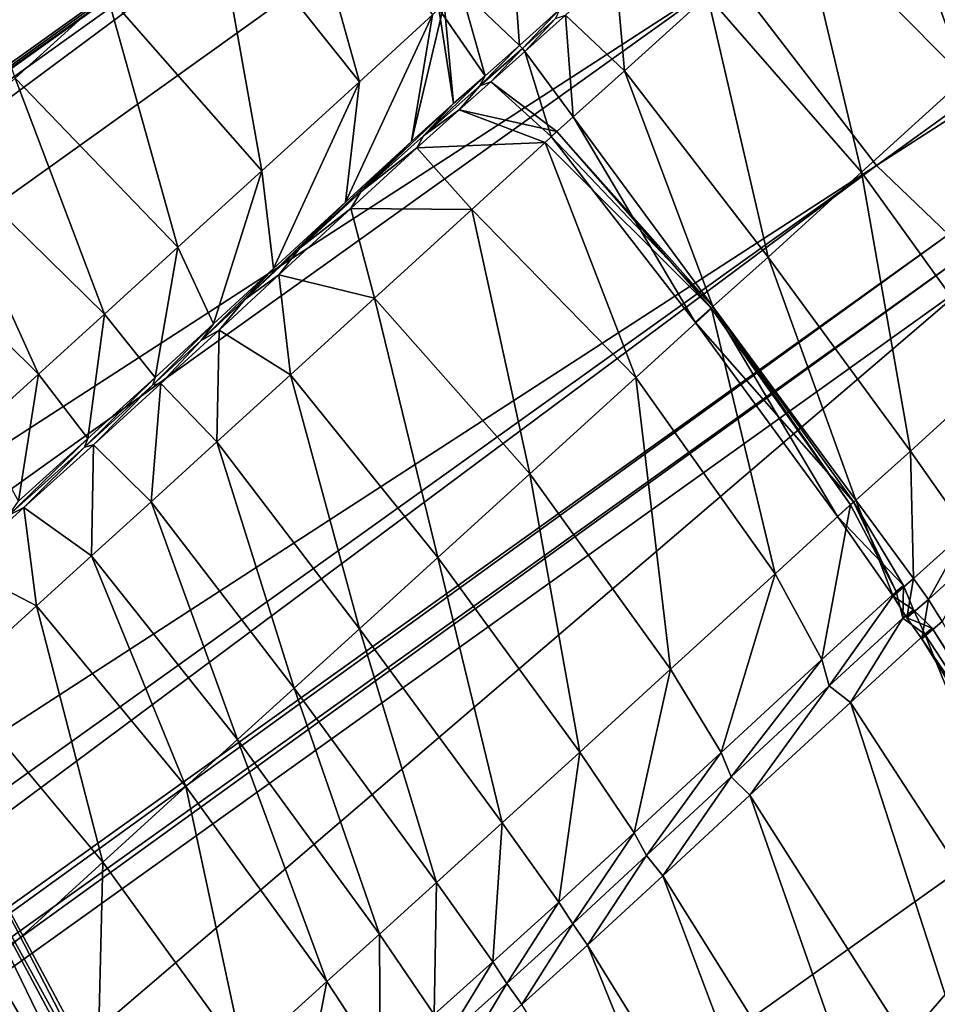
# Model space of a CAD drawing. Header units: millimetres. Extents: x 2387 to 13955, y -4964 to 364.
# Tile 833 of 1056: x 3740 to 3747, y 213 to 220. Entities that reach past the tile are written whole.
import ezdxf

# ---------------------------------------------------------------- set-up
doc = ezdxf.new("R2010")
doc.units = ezdxf.units.MM
doc.header["$MEASUREMENT"] = 0
doc.layers.add('Predefinito', color=7, linetype='Continuous', true_color=0x000000)

# ---------------------------------------------------------------- blocks, each defined once
blk = doc.blocks.new('Blocco 09')
at = {"layer": 'Predefinito'}
for points in [[(328.1916, -41.88, 715.7544), (325.374, -39.8877, 715.7764), (294.8088, -61.8844, 600.1089)], [(333.1882, -47.3724, 715.7838), (334.2477, -48.751, 715.7764), (344.7971, -41.135, 756.7747)], [(345.3139, -41.634, 756.7369), (344.7971, -41.135, 756.7747), (334.2477, -48.751, 715.7764)], [(334.2477, -48.751, 715.7764), (334.7687, -49.2472, 715.7541), (345.3139, -41.634, 756.7369)], [(294.8088, -61.8844, 600.1089), (297.6268, -63.7416, 600.0861), (328.1916, -41.88, 715.7544)], [(328.3905, -41.9322, 715.7397), (328.1916, -41.88, 715.7544), (297.6268, -63.7416, 600.0861)], [(297.6268, -63.7416, 600.0861), (297.8259, -63.7935, 600.0709), (328.3905, -41.9322, 715.7397)], [(328.3905, -41.9322, 715.7397), (297.8259, -63.7935, 600.0709), (297.9077, -63.9823, 600.0861)], [(297.9077, -63.9823, 600.0861), (328.4724, -42.1207, 715.7544), (328.3905, -41.9322, 715.7397)], [(328.4724, -42.1207, 715.7544), (297.9077, -63.9823, 600.0861), (298.3356, -64.561, 600.1089)], [(298.3356, -64.561, 600.1089), (328.9006, -42.6989, 715.7764), (328.4724, -42.1207, 715.7544)], [(328.9006, -42.6989, 715.7764), (298.3356, -64.561, 600.1089), (299.5729, -65.7824, 600.1166)], [(299.5729, -65.7824, 600.1166), (330.1381, -43.9202, 715.7838), (328.9006, -42.6989, 715.7764)], [(330.1381, -43.9202, 715.7838), (299.5729, -65.7824, 600.1166), (301.0436, -66.7382, 600.0603)], [(301.0436, -66.7382, 600.0603), (331.6078, -44.8769, 715.7297), (330.1381, -43.9202, 715.7838)], [(302.2114, -66.5645, 599.8915), (332.7723, -44.7062, 715.5676), (333.2189, -44.2718, 715.4596)], [(333.2189, -44.2718, 715.4596), (302.6602, -66.1281, 599.7789), (302.2114, -66.5645, 599.8915)], [(302.6602, -66.1281, 599.7789), (333.2189, -44.2718, 715.4596), (332.7327, -44.6614, 715.5676)], [(332.7723, -44.7062, 715.5676), (302.2114, -66.5645, 599.8915), (301.8557, -67.6572, 600.0603)], [(301.8557, -67.6572, 600.0603), (332.4198, -45.796, 715.7297), (332.7723, -44.7062, 715.5676)], [(302.1718, -66.5197, 599.8915), (332.7327, -44.6614, 715.5676), (331.6078, -44.8769, 715.7297)], [(332.7327, -44.6614, 715.5676), (302.1718, -66.5197, 599.8915), (302.6602, -66.1281, 599.7789)], [(331.6078, -44.8769, 715.7297), (301.0436, -66.7382, 600.0603), (302.1718, -66.5197, 599.8915)], [(333.1882, -47.3724, 715.7838), (332.4198, -45.796, 715.7297), (301.8557, -67.6572, 600.0603)], [(327.4176, -46.3334, 13.9085), (328.6912, -47.5158, 13.8741), (328.0266, -48.1197, 13.4742)], [(330.5127, -48.1466, 14.8816), (329.4561, -46.8205, 14.7418), (330.0029, -46.3218, 15.6534)], [(330.0029, -46.3218, 15.6534), (331.0422, -47.6631, 15.6881), (330.5127, -48.1466, 14.8816)], [(334.888, -48.1196, 18.6888), (333.6914, -46.917, 18.8449), (334.2665, -46.3933, 21.8085)], [(334.2665, -46.3933, 21.8085), (335.4995, -47.5638, 21.7179), (334.888, -48.1196, 18.6888)], [(329.809, -48.7879, 14.1239), (328.6912, -47.5158, 13.8741), (329.4561, -46.8205, 14.7418)], [(329.4561, -46.8205, 14.7418), (330.5127, -48.1466, 14.8816), (329.809, -48.7879, 14.1239)], [(334.1407, -48.7988, 16.9448), (333.0262, -47.5239, 17.1786), (333.6914, -46.917, 18.8449)], [(333.6914, -46.917, 18.8449), (334.888, -48.1196, 18.6888), (334.1407, -48.7988, 16.9448)], [(331.6695, -47.8834, 16.8213), (331.2449, -47.4787, 16.3446), (331.6159, -47.1459, 16.4613)], [(331.6159, -47.1459, 16.4613), (331.9613, -47.6205, 17.2325), (331.6695, -47.8834, 16.8213)], [(332.429, -48.0671, 16.4613), (332.001, -47.6654, 17.2325), (332.3622, -47.3305, 17.8801)], [(332.3622, -47.3305, 17.8801), (333.0262, -47.5239, 17.1786), (332.429, -48.0671, 16.4613)], [(301.8557, -67.6572, 600.0603), (302.6229, -69.2347, 600.1166), (333.1882, -47.3724, 715.7838)], [(334.2477, -48.751, 715.7764), (333.1882, -47.3724, 715.7838), (302.6229, -69.2347, 600.1166)], [(331.422, -48.1018, 16.5157), (331.0863, -47.6187, 16.3966), (331.2449, -47.4787, 16.3446)], [(331.2449, -47.4787, 16.3446), (331.6695, -47.8834, 16.8213), (331.422, -48.1018, 16.5157)], [(329.2022, -49.341, 13.773), (328.0266, -48.1197, 13.4742), (328.6912, -47.5158, 13.8741)], [(328.6912, -47.5158, 13.8741), (329.809, -48.7879, 14.1239), (329.2022, -49.341, 13.773)], [(333.4647, -49.4115, 16.2042), (332.429, -48.0671, 16.4613), (333.0262, -47.5239, 17.1786)], [(333.0262, -47.5239, 17.1786), (334.1407, -48.7988, 16.9448), (333.4647, -49.4115, 16.2042)], [(331.126, -47.5837, 16.1855), (331.1938, -48.3032, 16.1848), (330.8891, -48.5776, 15.792)], [(330.8891, -48.5776, 15.792), (331.0422, -47.6631, 15.6881), (331.126, -47.5837, 16.1855)], [(331.1938, -48.3032, 16.1848), (331.126, -47.5837, 16.1855), (331.0863, -47.6187, 16.3966)], [(331.0863, -47.6187, 16.3966), (331.422, -48.1018, 16.5157), (331.1938, -48.3032, 16.1848)], [(331.69, -47.9053, 17.1391), (331.6695, -47.8834, 16.8213), (331.9613, -47.6205, 17.2325)], [(331.9613, -47.6205, 17.2325), (331.9291, -47.6889, 17.7466), (331.69, -47.9053, 17.1391)], [(330.4119, -49.015, 15.301), (330.5127, -48.1466, 14.8816), (331.0422, -47.6631, 15.6881)], [(331.0422, -47.6631, 15.6881), (330.8891, -48.5776, 15.792), (330.4119, -49.015, 15.301)], [(331.7091, -47.9283, 16.8213), (331.69, -47.9053, 17.1391), (331.9291, -47.6889, 17.7466)], [(331.9291, -47.6889, 17.7466), (332.001, -47.6654, 17.2325), (331.7091, -47.9283, 16.8213)], [(332.0579, -48.3999, 16.3446), (331.7091, -47.9283, 16.8213), (332.001, -47.6654, 17.2325)], [(332.001, -47.6654, 17.2325), (332.429, -48.0671, 16.4613), (332.0579, -48.3999, 16.3446)], [(331.6695, -47.8834, 16.8213), (331.69, -47.9053, 17.1391), (331.3831, -48.1761, 16.595)], [(331.3831, -48.1761, 16.595), (331.422, -48.1018, 16.5157), (331.6695, -47.8834, 16.8213)], [(331.4616, -48.1468, 16.5157), (331.3831, -48.1761, 16.595), (331.69, -47.9053, 17.1391)], [(331.69, -47.9053, 17.1391), (331.7091, -47.9283, 16.8213), (331.4616, -48.1468, 16.5157)], [(331.8993, -48.5399, 16.3966), (331.4616, -48.1468, 16.5157), (331.7091, -47.9283, 16.8213)], [(331.7091, -47.9283, 16.8213), (332.0579, -48.3999, 16.3446), (331.8993, -48.5399, 16.3966)], [(328.6714, -49.8243, 13.6917), (327.4594, -48.6348, 13.3797), (328.0266, -48.1197, 13.4742)], [(328.0266, -48.1197, 13.4742), (329.2022, -49.341, 13.773), (328.6714, -49.8243, 13.6917)], [(330.9764, -48.5351, 16.1842), (331.1938, -48.3032, 16.1848), (331.422, -48.1018, 16.5157)], [(331.422, -48.1018, 16.5157), (331.3831, -48.1761, 16.595), (330.9764, -48.5351, 16.1842)], [(333.0671, -49.7676, 16.1854), (332.0579, -48.3999, 16.3446), (332.429, -48.0671, 16.4613)], [(332.429, -48.0671, 16.4613), (333.4647, -49.4115, 16.2042), (333.0671, -49.7676, 16.1854)], [(335.1569, -50.2087, 16.9769), (334.1407, -48.7988, 16.9448), (334.888, -48.1196, 18.6888)], [(329.8922, -49.4939, 14.8732), (329.809, -48.7879, 14.1239), (330.5127, -48.1466, 14.8816)], [(330.5127, -48.1466, 14.8816), (330.4119, -49.015, 15.301), (329.8922, -49.4939, 14.8732)], [(331.2335, -48.3481, 16.1848), (330.9764, -48.5351, 16.1842), (331.3831, -48.1761, 16.595)], [(331.3831, -48.1761, 16.595), (331.4616, -48.1468, 16.5157), (331.2335, -48.3481, 16.1848)], [(331.939, -48.5048, 16.1855), (331.2335, -48.3481, 16.1848), (331.4616, -48.1468, 16.5157)], [(331.4616, -48.1468, 16.5157), (331.8993, -48.5399, 16.3966), (331.939, -48.5048, 16.1855)], [(331.1938, -48.3032, 16.1848), (330.9764, -48.5351, 16.1842), (330.5244, -48.9394, 15.8613)], [(330.5244, -48.9394, 15.8613), (330.8891, -48.5776, 15.792), (331.1938, -48.3032, 16.1848)], [(331.8552, -48.5843, 15.6881), (330.9287, -48.6225, 15.792), (331.2335, -48.3481, 16.1848)], [(330.9764, -48.5351, 16.1842), (331.2335, -48.3481, 16.1848), (330.9287, -48.6225, 15.792)], [(331.2335, -48.3481, 16.1848), (331.939, -48.5048, 16.1855), (331.8552, -48.5843, 15.6881)], [(332.9379, -49.8815, 16.3565), (331.8993, -48.5399, 16.3966), (332.0579, -48.3999, 16.3446)], [(332.0579, -48.3999, 16.3446), (333.0671, -49.7676, 16.1854), (332.9379, -49.8815, 16.3565)], [(330.9287, -48.6225, 15.792), (330.5244, -48.9394, 15.8613), (330.9764, -48.5351, 16.1842)], [(333.057, -49.782, 15.6534), (331.8552, -48.5843, 15.6881), (331.939, -48.5048, 16.1855)], [(333.0671, -49.7677, 16.1854), (331.939, -48.5048, 16.1855), (331.8993, -48.5399, 16.3966)], [(331.8993, -48.5399, 16.3966), (332.9379, -49.8815, 16.3565), (333.0671, -49.7677, 16.1854)], [(331.939, -48.5048, 16.1855), (333.0671, -49.7677, 16.1854), (333.057, -49.782, 15.6534)], [(330.082, -49.3461, 15.5807), (330.4119, -49.015, 15.301), (330.8891, -48.5776, 15.792)], [(330.8891, -48.5776, 15.792), (330.5244, -48.9394, 15.8613), (330.082, -49.3461, 15.5807)], [(330.5244, -48.9394, 15.8613), (330.9287, -48.6225, 15.792), (330.4515, -49.0599, 15.301)], [(331.3258, -49.0678, 14.8816), (330.4515, -49.0599, 15.301), (330.9287, -48.6225, 15.792)], [(330.9287, -48.6225, 15.792), (331.8552, -48.5843, 15.6881), (331.3258, -49.0678, 14.8816)], [(332.5101, -50.2808, 14.7418), (331.3258, -49.0678, 14.8816), (331.8552, -48.5843, 15.6881)], [(331.8552, -48.5843, 15.6881), (333.057, -49.782, 15.6534), (332.5101, -50.2808, 14.7418)], [(328.1957, -50.256, 13.7426), (326.9872, -49.0637, 13.4281), (327.4594, -48.6348, 13.3797)], [(327.4594, -48.6348, 13.3797), (328.6714, -49.8243, 13.6917), (328.1957, -50.256, 13.7426)], [(302.6229, -69.2347, 600.1166), (303.6826, -70.6132, 600.1088), (334.2477, -48.751, 715.7764)], [(334.2477, -48.751, 715.7764), (303.6826, -70.6132, 600.1088), (304.204, -71.109, 600.0856)], [(304.204, -71.109, 600.0856), (334.7687, -49.2472, 715.7541), (334.2477, -48.751, 715.7764)], [(329.4601, -49.893, 14.6698), (329.2022, -49.341, 13.773), (329.809, -48.7879, 14.1239)], [(329.809, -48.7879, 14.1239), (329.8922, -49.4939, 14.8732), (329.4601, -49.893, 14.6698)], [(334.4927, -50.8134, 16.2395), (333.4647, -49.4115, 16.2042), (334.1407, -48.7988, 16.9448)], [(334.1407, -48.7988, 16.9448), (335.1569, -50.2087, 16.9769), (334.4927, -50.8134, 16.2395)], [(330.4515, -49.0599, 15.301), (330.082, -49.3461, 15.5807), (330.5244, -48.9394, 15.8613)], [(330.4119, -49.015, 15.301), (330.082, -49.3461, 15.5807), (329.6851, -49.7167, 15.3727)], [(329.6851, -49.7167, 15.3727), (329.8922, -49.4939, 14.8732), (330.4119, -49.015, 15.301)], [(326.9872, -49.0637, 13.4281), (328.1957, -50.256, 13.7426), (327.7647, -50.6467, 13.7453)], [(330.622, -49.7092, 14.1238), (329.9318, -49.5389, 14.8732), (330.4515, -49.0599, 15.301)], [(330.082, -49.3461, 15.5807), (330.4515, -49.0599, 15.301), (329.9318, -49.5389, 14.8732)], [(330.4515, -49.0599, 15.301), (331.3258, -49.0678, 14.8816), (330.622, -49.7092, 14.1238)], [(331.7451, -50.9762, 13.8741), (330.622, -49.7092, 14.1238), (331.3258, -49.0678, 14.8816)], [(331.3258, -49.0678, 14.8816), (332.5101, -50.2808, 14.7418), (331.7451, -50.9762, 13.8741)], [(334.7687, -49.2472, 715.7541), (304.204, -71.109, 600.0856), (304.3812, -71.2133, 600.0701)], [(304.3812, -71.2133, 600.0701), (334.9456, -49.3517, 715.7394), (334.7687, -49.2472, 715.7541)], [(334.9456, -49.3517, 715.7394), (304.3812, -71.2133, 600.0701), (304.4082, -71.4172, 600.0856)], [(304.4082, -71.4172, 600.0856), (334.9729, -49.5555, 715.7541), (334.9456, -49.3517, 715.7394)], [(329.0388, -50.2796, 14.6285), (328.6714, -49.8243, 13.6917), (329.2022, -49.341, 13.773)], [(329.2022, -49.341, 13.773), (329.4601, -49.893, 14.6698), (329.0388, -50.2796, 14.6285)], [(329.9318, -49.5389, 14.8732), (329.6851, -49.7167, 15.3727), (330.082, -49.3461, 15.5807)], [(334.0989, -51.1669, 16.207), (333.0671, -49.7676, 16.1854), (333.4647, -49.4115, 16.2042)], [(333.4647, -49.4115, 16.2042), (334.4927, -50.8134, 16.2395), (334.0989, -51.1669, 16.207)], [(329.3695, -50.0129, 15.2677), (329.4601, -49.893, 14.6698), (329.8922, -49.4939, 14.8732)], [(329.8922, -49.4939, 14.8732), (329.6851, -49.7167, 15.3727), (329.3695, -50.0129, 15.2677)], [(329.6851, -49.7167, 15.3727), (329.9318, -49.5389, 14.8732), (329.4997, -49.938, 14.6698)], [(330.0153, -50.2625, 13.773), (329.4997, -49.938, 14.6698), (329.9318, -49.5389, 14.8732)], [(329.9318, -49.5389, 14.8732), (330.622, -49.7092, 14.1238), (330.0153, -50.2625, 13.773)], [(334.9729, -49.5555, 715.7541), (304.4082, -71.4172, 600.0856), (305.8532, -74.4609, 600.1088)], [(305.8532, -74.4609, 600.1088), (336.5888, -52.5991, 715.7764), (334.9729, -49.5555, 715.7541)], [(329.4997, -49.938, 14.6698), (329.3695, -50.0129, 15.2677), (329.6851, -49.7167, 15.3727)], [(331.0806, -51.5807, 13.4742), (330.0153, -50.2625, 13.773), (330.622, -49.7092, 14.1238)], [(330.622, -49.7092, 14.1238), (331.7451, -50.9762, 13.8741), (331.0806, -51.5807, 13.4742)], [(328.552, -50.721, 14.6866), (328.1957, -50.256, 13.7426), (328.6714, -49.8243, 13.6917)], [(328.6714, -49.8243, 13.6917), (329.0388, -50.2796, 14.6285), (328.552, -50.721, 14.6866)], [(333.5155, -51.6978, 14.7609), (332.5101, -50.2808, 14.7418), (333.057, -49.782, 15.6534)], [(333.9652, -51.2838, 16.3615), (332.9379, -49.8815, 16.3565), (333.0671, -49.7676, 16.1854)], [(334.0809, -51.179, 16.185), (333.0671, -49.7677, 16.1854), (332.9379, -49.8815, 16.3565)], [(334.0598, -51.2009, 15.658), (333.057, -49.782, 15.6534), (333.0671, -49.7677, 16.1854)], [(333.057, -49.782, 15.6534), (334.0598, -51.2009, 15.658), (333.5155, -51.6978, 14.7609)], [(333.0671, -49.7676, 16.1854), (334.0989, -51.1669, 16.207), (333.9652, -51.2838, 16.3615)], [(333.0671, -49.7677, 16.1854), (334.0809, -51.179, 16.185), (334.0598, -51.2009, 15.658)], [(329.4601, -49.893, 14.6698), (329.3695, -50.0129, 15.2677), (329.0214, -50.3349, 15.253)], [(329.0214, -50.3349, 15.253), (329.0388, -50.2796, 14.6285), (329.4601, -49.893, 14.6698)], [(332.9379, -49.8815, 16.3565), (333.9652, -51.2838, 16.3615), (334.0809, -51.179, 16.185)], [(329.4845, -50.7458, 13.6917), (329.0785, -50.3246, 14.6285), (329.4997, -49.938, 14.6698)], [(329.3695, -50.0129, 15.2677), (329.4997, -49.938, 14.6698), (329.0785, -50.3246, 14.6285)], [(329.4997, -49.938, 14.6698), (330.0153, -50.2625, 13.773), (329.4845, -50.7458, 13.6917)], [(329.0785, -50.3246, 14.6285), (329.0214, -50.3349, 15.253), (329.3695, -50.0129, 15.2677)], [(328.0503, -51.1741, 14.6753), (327.7647, -50.6467, 13.7453), (328.1957, -50.256, 13.7426)], [(328.1957, -50.256, 13.7426), (328.552, -50.721, 14.6866), (328.0503, -51.1741, 14.6753)], [(334.8977, -51.3876, 16.3456), (334.4927, -50.8134, 16.2395), (335.1569, -50.2087, 16.9769)], [(328.5271, -50.783, 15.3159), (328.552, -50.721, 14.6866), (329.0388, -50.2796, 14.6285)], [(329.0388, -50.2796, 14.6285), (329.0214, -50.3349, 15.253), (328.5271, -50.783, 15.3159)], [(329.0214, -50.3349, 15.253), (329.0785, -50.3246, 14.6285), (328.5917, -50.766, 14.6866)], [(329.0087, -51.1774, 13.7426), (328.5917, -50.766, 14.6866), (329.0785, -50.3246, 14.6285)], [(329.0785, -50.3246, 14.6285), (329.4845, -50.7458, 13.6917), (329.0087, -51.1774, 13.7426)], [(330.5136, -52.0961, 13.3797), (329.4845, -50.7458, 13.6917), (330.0153, -50.2625, 13.773)], [(330.0153, -50.2625, 13.773), (331.0806, -51.5807, 13.4742), (330.5136, -52.0961, 13.3797)], [(332.7598, -52.3869, 13.9085), (331.7451, -50.9762, 13.8741), (332.5101, -50.2808, 14.7418)], [(332.5101, -50.2808, 14.7418), (333.5155, -51.6978, 14.7609), (332.7598, -52.3869, 13.9085)], [(328.5917, -50.766, 14.6866), (328.5271, -50.783, 15.3159), (329.0214, -50.3349, 15.253)], [(328.552, -50.721, 14.6866), (328.5271, -50.783, 15.3159), (327.978, -51.2778, 15.2953)], [(327.978, -51.2778, 15.2953), (328.0503, -51.1741, 14.6753), (328.552, -50.721, 14.6866)], [(330.041, -52.5247, 13.4281), (329.0087, -51.1774, 13.7426), (329.4845, -50.7458, 13.6917)], [(329.4845, -50.7458, 13.6917), (330.5136, -52.0961, 13.3797), (330.041, -52.5247, 13.4281)], [(328.09, -51.219, 14.6753), (327.978, -51.2778, 15.2953), (328.5271, -50.783, 15.3159)], [(328.5776, -51.568, 13.7453), (328.09, -51.219, 14.6753), (328.5917, -50.766, 14.6866)], [(328.5271, -50.783, 15.3159), (328.5917, -50.766, 14.6866), (328.09, -51.219, 14.6753)], [(328.5917, -50.766, 14.6866), (329.0087, -51.1774, 13.7426), (328.5776, -51.568, 13.7453)], [(334.516, -51.733, 16.2725), (334.0989, -51.1669, 16.207), (334.4927, -50.8134, 16.2395)], [(334.4927, -50.8134, 16.2395), (334.8977, -51.3876, 16.3456), (334.516, -51.733, 16.2725)], [(332.1047, -52.9851, 13.5155), (331.0806, -51.5807, 13.4742), (331.7451, -50.9762, 13.8741)], [(331.7451, -50.9762, 13.8741), (332.7598, -52.3869, 13.9085), (332.1047, -52.9851, 13.5155)], [(329.6327, -52.8947, 13.4353), (328.5776, -51.568, 13.7453), (329.0087, -51.1774, 13.7426)], [(329.0087, -51.1774, 13.7426), (330.041, -52.5247, 13.4281), (329.6327, -52.8947, 13.4353)], [(334.3688, -51.8589, 16.3777), (333.9652, -51.2838, 16.3615), (334.0989, -51.1669, 16.207)], [(334.4439, -51.7815, 16.1845), (334.0809, -51.179, 16.185), (333.9652, -51.2838, 16.3615)], [(334.389, -51.826, 15.6718), (334.0598, -51.2009, 15.658), (334.0809, -51.179, 16.185)], [(334.0809, -51.179, 16.185), (334.4439, -51.7815, 16.1845), (334.389, -51.826, 15.6718)], [(334.0989, -51.1669, 16.207), (334.516, -51.733, 16.2725), (334.3688, -51.8589, 16.3777)], [(327.978, -51.2778, 15.2953), (328.09, -51.219, 14.6753), (327.6242, -51.6404, 14.4257)], [(328.1811, -51.9281, 13.5191), (327.6242, -51.6404, 14.4257), (328.09, -51.219, 14.6753)], [(328.09, -51.219, 14.6753), (328.5776, -51.568, 13.7453), (328.1811, -51.9281, 13.5191)], [(333.8526, -52.3178, 14.8183), (333.5155, -51.6978, 14.7609), (334.0598, -51.2009, 15.658)], [(334.0598, -51.2009, 15.658), (334.389, -51.826, 15.6718), (333.8526, -52.3178, 14.8183)], [(333.9652, -51.2838, 16.3615), (334.3688, -51.8589, 16.3777), (334.4439, -51.7815, 16.1845)], [(334.6227, -51.8847, 16.3162), (334.516, -51.733, 16.2725), (334.8977, -51.3876, 16.3456)], [(334.8977, -51.3876, 16.3456), (334.9962, -51.5449, 16.4163), (334.6227, -51.8847, 16.3162)], [(329.2584, -53.2347, 13.2168), (328.1811, -51.9281, 13.5191), (328.5776, -51.568, 13.7453)], [(328.5776, -51.568, 13.7453), (329.6327, -52.8947, 13.4353), (329.2584, -53.2347, 13.2168)], [(331.5437, -53.4966, 13.4229), (330.5136, -52.0961, 13.3797), (331.0806, -51.5807, 13.4742)], [(331.0806, -51.5807, 13.4742), (332.1047, -52.9851, 13.5155), (331.5437, -53.4966, 13.4229)], [(334.7234, -52.0412, 16.2724), (334.6227, -51.8847, 16.3162), (334.9962, -51.5449, 16.4163)], [(327.6242, -51.6404, 14.4257), (328.1811, -51.9281, 13.5191), (327.5749, -52.4795, 13.1774)], [(333.125, -52.9881, 14.0114), (332.7598, -52.3869, 13.9085), (333.5155, -51.6978, 14.7609)], [(333.5155, -51.6978, 14.7609), (333.8526, -52.3178, 14.8183), (333.125, -52.9881, 14.0114)], [(334.4665, -52.0167, 16.3885), (334.3688, -51.8589, 16.3777), (334.516, -51.733, 16.2725)], [(334.516, -51.733, 16.2725), (334.6227, -51.8847, 16.3162), (334.4665, -52.0167, 16.3885)], [(334.5144, -51.9576, 16.1842), (334.4439, -51.7815, 16.1845), (334.3688, -51.8589, 16.3777)], [(334.4373, -52.0173, 15.6811), (334.389, -51.826, 15.6718), (334.4439, -51.7815, 16.1845)], [(334.4439, -51.7815, 16.1845), (334.5144, -51.9576, 16.1842), (334.4373, -52.0173, 15.6811)], [(333.9061, -52.5057, 14.8565), (333.8526, -52.3178, 14.8183), (334.389, -51.826, 15.6718)], [(334.389, -51.826, 15.6718), (334.4373, -52.0173, 15.6811), (333.9061, -52.5057, 14.8565)], [(334.3688, -51.8589, 16.3777), (334.4665, -52.0167, 16.3885), (334.5144, -51.9576, 16.1842)], [(334.5761, -52.1671, 16.3775), (334.4665, -52.0167, 16.3885), (334.6227, -51.8847, 16.3162)], [(334.6227, -51.8847, 16.3162), (334.7234, -52.0412, 16.2724), (334.5761, -52.1671, 16.3775)], [(328.6604, -53.7788, 12.8791), (327.5749, -52.4795, 13.1774), (328.1811, -51.9281, 13.5191)], [(328.1811, -51.9281, 13.5191), (329.2584, -53.2347, 13.2168), (328.6604, -53.7788, 12.8791)], [(334.5966, -52.1344, 15.6718), (334.4373, -52.0173, 15.6811), (334.5144, -51.9576, 16.1842)], [(334.6512, -52.0897, 16.1844), (334.5144, -51.9576, 16.1842), (334.4665, -52.0167, 16.3885)], [(334.5144, -51.9576, 16.1842), (334.6512, -52.0897, 16.1844), (334.5966, -52.1344, 15.6718)], [(334.0604, -52.6266, 14.8183), (333.9061, -52.5057, 14.8565), (334.4373, -52.0173, 15.6811)], [(334.4373, -52.0173, 15.6811), (334.5966, -52.1344, 15.6718), (334.0604, -52.6266, 14.8183)], [(334.4665, -52.0167, 16.3885), (334.5761, -52.1671, 16.3775), (334.6512, -52.0897, 16.1844)], [(331.0701, -53.9258, 13.4716), (330.041, -52.5247, 13.4281), (330.5136, -52.0961, 13.3797)], [(330.5136, -52.0961, 13.3797), (331.5437, -53.4966, 13.4229), (331.0701, -53.9258, 13.4716)], [(336.4457, -55.1917, 16.3593), (334.5761, -52.1671, 16.3775), (334.7234, -52.0412, 16.2724)], [(336.5662, -55.0932, 16.1836), (334.6512, -52.0897, 16.1844), (334.5761, -52.1671, 16.3775)], [(336.5518, -55.1245, 15.6576), (334.5966, -52.1344, 15.6718), (334.6512, -52.0897, 16.1844)], [(334.6512, -52.0897, 16.1844), (336.5662, -55.0932, 16.1836), (336.5518, -55.1245, 15.6576)], [(336.0093, -55.6242, 14.7609), (334.0604, -52.6266, 14.8183), (334.5966, -52.1344, 15.6718)], [(334.5761, -52.1671, 16.3775), (336.4457, -55.1917, 16.3593), (336.5662, -55.0932, 16.1836)], [(334.5966, -52.1344, 15.6718), (336.5518, -55.1245, 15.6576), (336.0093, -55.6242, 14.7609)], [(333.1973, -53.1636, 14.0801), (333.125, -52.9881, 14.0114), (333.8526, -52.3178, 14.8183)], [(333.8526, -52.3178, 14.8183), (333.9061, -52.5057, 14.8565), (333.1973, -53.1636, 14.0801)], [(332.4968, -53.5683, 13.639), (332.1047, -52.9851, 13.5155), (332.7598, -52.3869, 13.9085)], [(332.7598, -52.3869, 13.9085), (333.125, -52.9881, 14.0114), (332.4968, -53.5683, 13.639)], [(327.5749, -52.4795, 13.1774), (328.6604, -53.7788, 12.8791), (327.5806, -54.761, 12.5285)], [(330.6572, -54.2986, 13.4779), (329.6327, -52.8947, 13.4353), (330.041, -52.5247, 13.4281)], [(330.041, -52.5247, 13.4281), (331.0701, -53.9258, 13.4716), (330.6572, -54.2986, 13.4779)], [(333.3332, -53.2973, 14.0115), (333.1973, -53.1636, 14.0801), (333.9061, -52.5057, 14.8565)], [(333.9061, -52.5057, 14.8565), (334.0604, -52.6266, 14.8183), (333.3332, -53.2973, 14.0115)], [(336.5888, -52.5991, 715.7764), (305.8532, -74.4609, 600.1088), (310.2842, -83.0847, 600.1166)], [(310.2842, -83.0847, 600.1166), (341.5311, -61.2234, 715.7838), (336.5888, -52.5991, 715.7764)], [(335.2539, -56.3121, 13.9087), (333.3332, -53.2973, 14.0115), (334.0604, -52.6266, 14.8183)], [(334.0604, -52.6266, 14.8183), (336.0093, -55.6242, 14.7609), (335.2539, -56.3121, 13.9087)], [(330.2785, -54.6414, 13.2582), (329.2584, -53.2347, 13.2168), (329.6327, -52.8947, 13.4353)], [(329.6327, -52.8947, 13.4353), (330.6572, -54.2986, 13.4779), (330.2785, -54.6414, 13.2582)], [(331.9526, -54.0685, 13.552), (331.5437, -53.4966, 13.4229), (332.1047, -52.9851, 13.5155)], [(332.1047, -52.9851, 13.5155), (332.4968, -53.5683, 13.639), (331.9526, -54.0685, 13.552)], [(332.587, -53.732, 13.7213), (332.4968, -53.5683, 13.639), (333.125, -52.9881, 14.0114)], [(333.125, -52.9881, 14.0114), (333.1973, -53.1636, 14.0801), (332.587, -53.732, 13.7213)], [(332.7055, -53.8778, 13.6391), (332.587, -53.732, 13.7213), (333.1973, -53.1636, 14.0801)], [(333.1973, -53.1636, 14.0801), (333.3332, -53.2973, 14.0115), (332.7055, -53.8778, 13.6391)], [(329.6787, -55.1865, 12.9198), (328.6604, -53.7788, 12.8791), (329.2584, -53.2347, 13.2168)], [(329.2584, -53.2347, 13.2168), (330.2785, -54.6414, 13.2582), (329.6787, -55.1865, 12.9198)], [(334.6009, -56.9076, 13.5164), (332.7055, -53.8778, 13.6391), (333.3332, -53.2973, 14.0115)], [(333.3332, -53.2973, 14.0115), (335.2539, -56.3121, 13.9087), (334.6009, -56.9076, 13.5164)], [(331.4771, -54.4989, 13.6016), (331.0701, -53.9258, 13.4716), (331.5437, -53.4966, 13.4229)], [(331.5437, -53.4966, 13.4229), (331.9526, -54.0685, 13.552), (331.4771, -54.4989, 13.6016)], [(332.0541, -54.2247, 13.638), (331.9526, -54.0685, 13.552), (332.4968, -53.5683, 13.639)], [(332.4968, -53.5683, 13.639), (332.587, -53.732, 13.7213), (332.0541, -54.2247, 13.638)], [(332.1615, -54.3782, 13.5521), (332.0541, -54.2247, 13.638), (332.587, -53.732, 13.7213)], [(332.587, -53.732, 13.7213), (332.7055, -53.8778, 13.6391), (332.1615, -54.3782, 13.5521)], [(328.6023, -56.1665, 12.5703), (327.5806, -54.761, 12.5285), (328.6604, -53.7788, 12.8791)], [(328.6604, -53.7788, 12.8791), (329.6787, -55.1865, 12.9198), (328.6023, -56.1665, 12.5703)], [(334.0406, -57.4167, 13.4243), (332.1615, -54.3782, 13.5521), (332.7055, -53.8778, 13.6391)], [(332.7055, -53.8778, 13.6391), (334.6009, -56.9076, 13.5164), (334.0406, -57.4167, 13.4243)], [(331.053, -54.8791, 13.6059), (330.6572, -54.2986, 13.4779), (331.0701, -53.9258, 13.4716)], [(331.0701, -53.9258, 13.4716), (331.4771, -54.4989, 13.6016), (331.053, -54.8791, 13.6059)], [(331.5773, -54.6558, 13.6883), (331.4771, -54.4989, 13.6016), (331.9526, -54.0685, 13.552)], [(331.9526, -54.0685, 13.552), (332.0541, -54.2247, 13.638), (331.5773, -54.6558, 13.6883)], [(331.6857, -54.8085, 13.6017), (331.5773, -54.6558, 13.6883), (332.0541, -54.2247, 13.638)], [(332.0541, -54.2247, 13.638), (332.1615, -54.3782, 13.5521), (331.6857, -54.8085, 13.6017)], [(330.6635, -55.2291, 13.3829), (330.2785, -54.6414, 13.2582), (330.6572, -54.2986, 13.4779)], [(330.6572, -54.2986, 13.4779), (331.053, -54.8791, 13.6059), (330.6635, -55.2291, 13.3829)], [(333.5634, -57.8453, 13.4725), (331.6857, -54.8085, 13.6017), (332.1615, -54.3782, 13.5521)], [(332.1615, -54.3782, 13.5521), (334.0406, -57.4167, 13.4243), (333.5634, -57.8453, 13.4725)], [(331.1459, -55.0409, 13.6913), (331.053, -54.8791, 13.6059), (331.4771, -54.4989, 13.6016)], [(331.4771, -54.4989, 13.6016), (331.5773, -54.6558, 13.6883), (331.1459, -55.0409, 13.6913)], [(330.0596, -55.7769, 13.0428), (329.6787, -55.1865, 12.9198), (330.2785, -54.6414, 13.2582)], [(330.2785, -54.6414, 13.2582), (330.6635, -55.2291, 13.3829), (330.0596, -55.7769, 13.0428)], [(331.2613, -55.1888, 13.6059), (331.1459, -55.0409, 13.6913), (331.5773, -54.6558, 13.6883)], [(331.5773, -54.6558, 13.6883), (331.6857, -54.8085, 13.6017), (331.2613, -55.1888, 13.6059)], [(327.5806, -54.761, 12.5285), (328.6023, -56.1665, 12.5703), (326.6952, -57.6396, 12.3039)]]:
    blk.add_3dface(points, dxfattribs=at)

msp = doc.modelspace()

# ---------------------------------------------------------------- linework, layer by layer
at = {"layer": 'Predefinito'}
for points in [[(3739.3618, 214.4562, 1.28), (3739.4384, 214.5073, 2), (3742.7935, 208.2304, 2)], [(3739.4384, 214.5073, 10), (3739.3618, 214.4562, 10.72), (3742.7084, 208.1951, 10.72)], [(3742.7935, 208.2304, 2), (3739.4384, 214.5073, 2), (3739.4384, 214.5073, 6)], [(3739.4384, 214.5073, 6), (3742.7935, 208.2304, 6), (3742.7935, 208.2304, 2)], [(3742.7935, 208.2304, 6), (3739.4384, 214.5073, 6), (3739.4384, 214.5073, 10)], [(3739.4384, 214.5073, 10), (3742.7935, 208.2304, 10), (3742.7935, 208.2304, 6)], [(3742.7084, 208.1951, 10.72), (3742.7935, 208.2304, 10), (3739.4384, 214.5073, 10)], [(3739.132, 214.3026, 0.72), (3739.3618, 214.4562, 1.28), (3742.7084, 208.1951, 1.28)], [(3739.3618, 214.4562, 10.72), (3739.132, 214.3026, 11.28), (3742.4531, 208.0894, 11.28)], [(3742.7935, 208.2304, 2), (3742.7084, 208.1951, 1.28), (3739.3618, 214.4562, 1.28)], [(3742.4531, 208.0894, 11.28), (3742.7084, 208.1951, 10.72), (3739.3618, 214.4562, 10.72)], [(3738.749, 214.0467, 0.32), (3739.132, 214.3026, 0.72), (3742.4531, 208.0894, 0.72)], [(3739.132, 214.3026, 11.28), (3738.749, 214.0467, 11.68), (3742.0275, 207.9131, 11.68)], [(3742.7084, 208.1951, 1.28), (3742.4531, 208.0894, 0.72), (3739.132, 214.3026, 0.72)], [(3742.0275, 207.9131, 11.68), (3742.4531, 208.0894, 11.28), (3739.132, 214.3026, 11.28)], [(3738.2128, 213.6884, 0.08), (3738.749, 214.0467, 0.32), (3742.0275, 207.9131, 0.32)], [(3738.749, 214.0467, 11.68), (3738.2128, 213.6884, 11.92), (3741.4317, 207.6663, 11.92)], [(3742.4531, 208.0894, 0.72), (3742.0275, 207.9131, 0.32), (3738.749, 214.0467, 0.32)], [(3741.4317, 207.6663, 11.92), (3742.0275, 207.9131, 11.68), (3738.749, 214.0467, 11.68)], [(3737.5234, 213.2278), (3738.2128, 213.6884, 0.08), (3741.4317, 207.6663, 0.08)], [(3738.2128, 213.6884, 11.92), (3737.5234, 213.2278, 12), (3740.6657, 207.349, 12)], [(3742.0275, 207.9131, 0.32), (3741.4317, 207.6663, 0.08), (3738.2128, 213.6884, 0.08)], [(3740.6657, 207.349, 12), (3741.4317, 207.6663, 11.92), (3738.2128, 213.6884, 11.92)], [(3737.5234, 213.2278), (3740.6657, 207.349), (3709.2504, 194.3363)], [(3740.6657, 207.349, 12), (3737.5234, 213.2278, 12), (3709.2504, 194.3363, 12)], [(3741.4317, 207.6663, 0.08), (3740.6657, 207.349), (3737.5234, 213.2278)]]:
    msp.add_3dface(points, dxfattribs=at)

# ---------------------------------------------------------------- block references
msp.add_blockref('Blocco 09', (3412.0659, 267.4927), dxfattribs=at)

doc.saveas('drawing.dxf')
